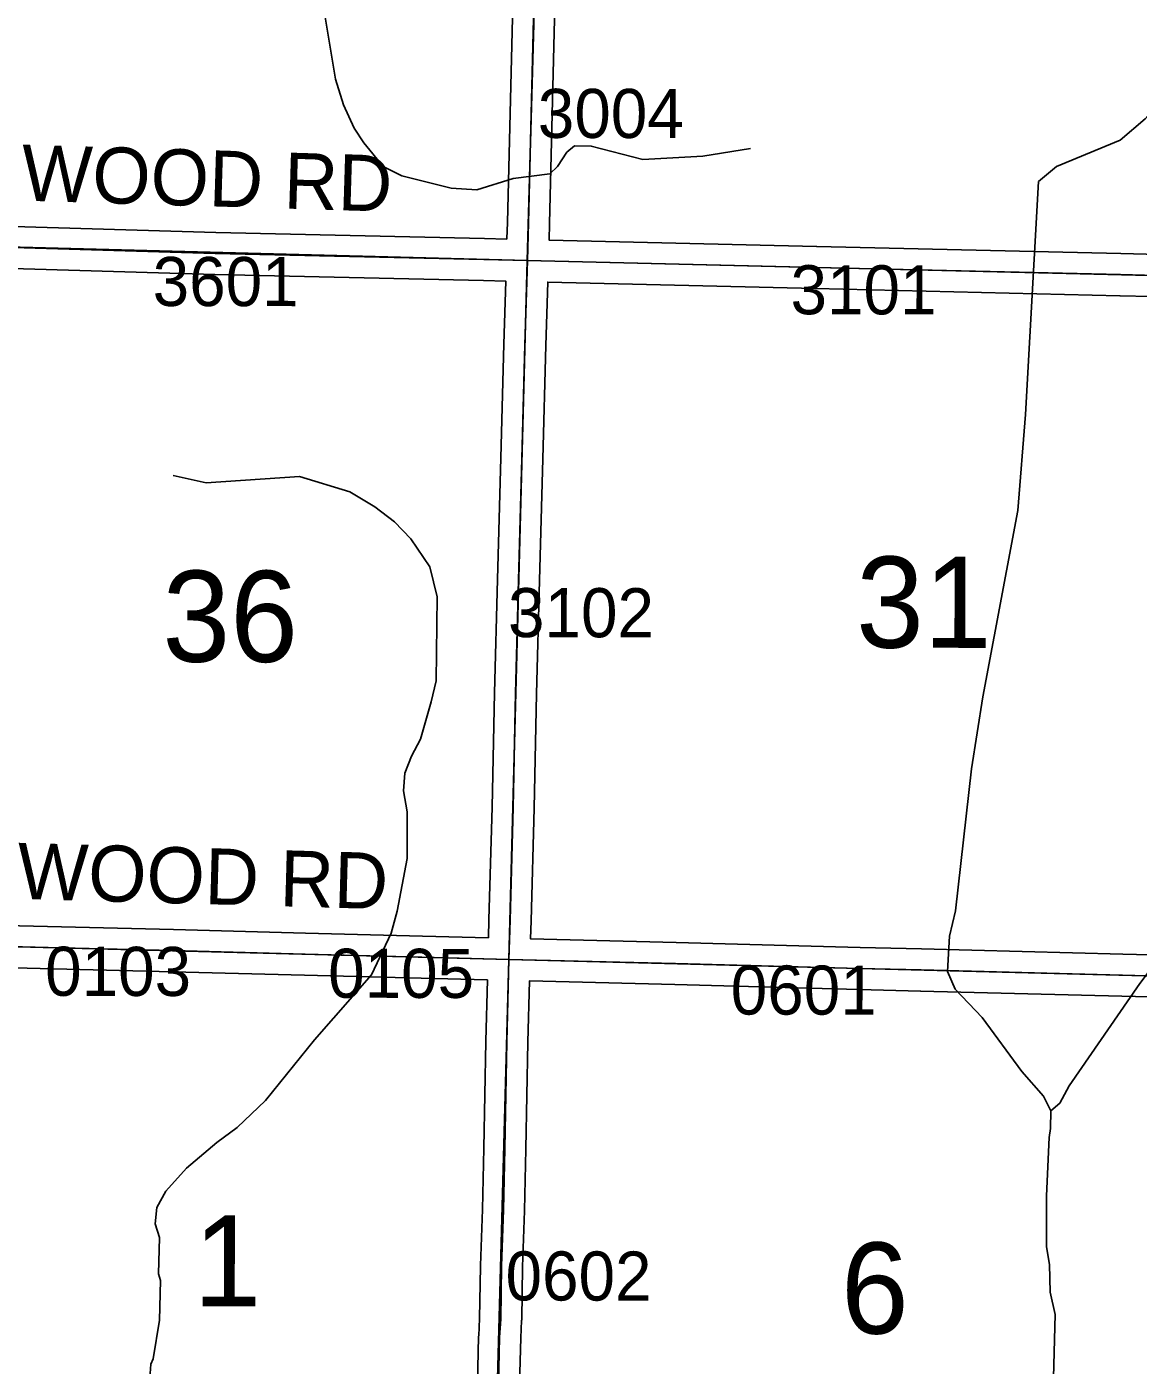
# Model space of a CAD drawing. Extents: x -132.8 to -73.3, y -60 to -26.
# Drawn here: x -104.754 to -103.169, y -51.392 to -49.483 of the extents above; entities that cross this region are included whole.
import ezdxf

# ---------------------------------------------------------------- set-up
doc = ezdxf.new("R2010")
doc.units = 0
for name, color, linetype in [('tdCoHydroRiver', 7, 'Continuous'), ('tdCoSecRdNmbr', 7, 'Continuous'), ('tdCoSecRdTxt', 7, 'Continuous'), ('tdCoSecRteBand', 7, 'Continuous'), ('tdCoSecRteCL', 7, 'Continuous'), ('tdCoSectLine', 7, 'Continuous'), ('tdCoSectNmbr', 7, 'Continuous'), ('tdCoSurfEarth', 7, 'Continuous'), ('tdCoSurfGravel', 7, 'Continuous'), ('tdCoTwpBndryShd', 7, 'Continuous')]:
    doc.layers.add(name, color=color, linetype=linetype)

msp = doc.modelspace()

# ---------------------------------------------------------------- linework, layer by layer
at = {"layer": 'tdCoHydroRiver'}
for points in [[(-104.1119, -49.7153), (-104.1487, -49.7127), (-104.2193, -49.6952), (-104.2459, -49.682), (-104.2735, -49.6482), (-104.2872, -49.6273), (-104.3022, -49.5938), (-104.3139, -49.5573), (-104.336, -49.4227)], [(-103.101, -49.5615), (-103.1395, -49.5921), (-103.1589, -49.6138), (-103.1944, -49.6445), (-103.2851, -49.6819), (-103.3109, -49.7034), (-103.3294, -50.0359), (-103.3403, -50.1729), (-103.3904, -50.4384), (-103.4063, -50.5414)], [(-103.7217, -49.6563), (-103.7898, -49.6674), (-103.8752, -49.6718), (-103.9489, -49.6528), (-103.9726, -49.6523), (-103.9838, -49.6615), (-103.9969, -49.6817), (-104.0082, -49.6925), (-104.0604, -49.6992), (-104.1119, -49.7153)], [(-104.2053, -50.5231), (-104.1927, -50.4988), (-104.1772, -50.4456), (-104.1702, -50.4158), (-104.1689, -50.2959), (-104.179, -50.2531), (-104.2064, -50.213), (-104.2295, -50.1888), (-104.2574, -50.1676), (-104.2932, -50.1462), (-104.3653, -50.124), (-104.4981, -50.1334), (-104.5452, -50.1228)], [(-104.2053, -50.5231), (-104.2147, -50.5475), (-104.2169, -50.5727), (-104.2113, -50.6028), (-104.2113, -50.669), (-104.2257, -50.7444), (-104.2343, -50.7758), (-104.2626, -50.835), (-104.3437, -50.9278), (-104.4136, -51.0144), (-104.454, -51.0529), (-104.4829, -51.0743), (-104.5264, -51.1111), (-104.5556, -51.1436), (-104.5688, -51.1669), (-104.5709, -51.1905), (-104.565, -51.2096), (-104.5663, -51.2616), (-104.5633, -51.2712), (-104.5647, -51.3279), (-104.5739, -51.3829), (-104.5772, -51.3907), (-104.5819, -51.4569)], [(-103.2935, -51.0292), (-103.304, -51.0084), (-103.3348, -50.973), (-103.3915, -50.896), (-103.43, -50.8557), (-103.4405, -50.8303), (-103.4378, -50.7798), (-103.4291, -50.7437), (-103.4063, -50.5414)], [(-102.9544, -50.5516), (-102.9855, -50.5944), (-102.9967, -50.6036), (-103.1175, -50.7823), (-103.1663, -50.8475), (-103.2674, -50.9935), (-103.2806, -51.0184), (-103.2935, -51.0292)], [(-103.2935, -51.0292), (-103.294, -51.0544), (-103.2959, -51.067), (-103.2993, -51.1505), (-103.2994, -51.2231), (-103.2952, -51.2484), (-103.2945, -51.2879), (-103.2873, -51.3196), (-103.2893, -51.4095)]]:
    msp.add_lwpolyline(points, dxfattribs=at)
at = {"layer": 'tdCoSecRteBand'}
for points in [[(-105.9882, -49.3849), (-105.9934, -49.5674), (-105.9934, -49.5675), (-105.9934, -49.5676), (-105.9993, -49.7329), (-105.7961, -49.7386), (-105.3688, -49.7502), (-105.3688, -49.7502), (-105.3687, -49.7502), (-105.311, -49.7519), (-105.3108, -49.7519), (-105.3108, -49.7517), (-105.2809, -49.7528), (-105.251, -49.7536), (-104.95, -49.7623), (-104.95, -49.7623), (-104.95, -49.7623), (-104.4845, -49.7759), (-104.1013, -49.7848), (-104.1013, -49.7848), (-104.1013, -49.7848), (-104.0691, -49.7855)], [(-104.0691, -49.7855), (-104.0691, -49.7853), (-104.0684, -49.7616), (-104.0647, -49.6058), (-104.061, -49.4505)], [(-104.001, -49.452), (-104.0047, -49.6073), (-104.0084, -49.7631), (-104.0084, -49.7632), (-104.0084, -49.7633), (-104.0091, -49.7869), (-103.6274, -49.7959), (-103.6273, -49.7959), (-103.6273, -49.7959), (-103.1933, -49.8062), (-103.1029, -49.8084)], [(-104.0955, -50.7823), (-104.0948, -50.7564), (-104.0948, -50.7564), (-104.0948, -50.7564), (-104.0904, -50.5957), (-104.0869, -50.4328), (-104.0869, -50.4327), (-104.0869, -50.4326), (-104.0825, -50.2711), (-104.078, -50.0975), (-104.078, -50.0975), (-104.078, -50.0975), (-104.0736, -49.9354), (-104.0736, -49.9354), (-104.0736, -49.9354), (-104.0709, -49.8455), (-104.1027, -49.8447), (-104.486, -49.8359), (-104.486, -49.8359), (-104.4861, -49.8359), (-104.9517, -49.8223)], [(-103.1045, -49.8683), (-103.1947, -49.8662), (-103.1947, -49.8662), (-103.6288, -49.8558), (-104.0107, -49.8469), (-104.0109, -49.8469), (-104.0136, -49.9371), (-104.018, -50.0991), (-104.0225, -50.2727), (-104.0225, -50.2727), (-104.0225, -50.2727), (-104.0269, -50.4342), (-104.0304, -50.5971), (-104.0304, -50.5972), (-104.0304, -50.5973), (-104.0348, -50.758), (-104.0355, -50.7838), (-103.828, -50.7888), (-103.828, -50.7888), (-103.828, -50.7888), (-103.5655, -50.7959), (-103.4776, -50.7982), (-103.1905, -50.8054), (-103.1905, -50.8054), (-103.1904, -50.8054), (-103.1327, -50.807)], [(-104.8847, -50.7622), (-104.5447, -50.7706), (-104.5446, -50.7706), (-104.5446, -50.7706), (-104.3564, -50.7756), (-104.1898, -50.78), (-104.0956, -50.7823), (-104.0955, -50.7823)], [(-104.1111, -51.4181), (-104.1096, -51.3511), (-104.1096, -51.3506), (-104.1095, -51.35), (-104.1081, -51.3253), (-104.1071, -51.2505), (-104.1071, -51.2502), (-104.1071, -51.2498), (-104.1042, -51.1699), (-104.1022, -51.0824), (-104.0995, -50.9301), (-104.0995, -50.9299), (-104.0995, -50.9298), (-104.0971, -50.8423), (-104.1913, -50.8399), (-104.1913, -50.8399), (-104.1913, -50.8399), (-104.358, -50.8355), (-104.5462, -50.8306), (-104.8862, -50.8222)], [(-103.1342, -50.867), (-103.1921, -50.8653), (-103.4791, -50.8582), (-103.4791, -50.8582), (-103.4791, -50.8582), (-103.5671, -50.8558), (-103.8295, -50.8488), (-104.0371, -50.8437), (-104.0371, -50.8438), (-104.0395, -50.9313), (-104.0422, -51.0835), (-104.0422, -51.0836), (-104.0422, -51.0837), (-104.0442, -51.1715), (-104.0442, -51.1717), (-104.0442, -51.1719), (-104.0471, -51.2517), (-104.0481, -51.3268), (-104.0481, -51.3275), (-104.0482, -51.3281), (-104.0496, -51.353), (-104.0511, -51.4195)]]:
    msp.add_lwpolyline(points, dxfattribs=at)
at = {"layer": 'tdCoSecRteCL'}
for points in [[(-104.04, -49.8162), (-104.0384, -49.7624), (-104.0347, -49.6066), (-104.031, -49.4512), (-104.0296, -49.4054), (-104.0256, -49.2763), (-104.0202, -49.1146), (-104.017, -48.9671), (-104.012, -48.8305), (-104.0117, -48.8204)], [(-105.2819, -49.7828), (-104.9509, -49.7923), (-104.4853, -49.8059), (-104.102, -49.8147), (-104.04, -49.8162)], [(-104.0663, -50.813), (-104.0648, -50.7572), (-104.0604, -50.5964), (-104.0569, -50.4334), (-104.0525, -50.2719), (-104.048, -50.0983), (-104.0436, -49.9363), (-104.04, -49.8162)], [(-104.04, -49.8162), (-103.6281, -49.8258), (-103.194, -49.8362), (-103.0737, -49.8391)], [(-105.0627, -50.7875), (-104.8948, -50.792), (-104.8855, -50.7922), (-104.5454, -50.8006), (-104.3572, -50.8056), (-104.1905, -50.81), (-104.0663, -50.813)], [(-104.1368, -53.7315), (-104.1326, -53.5639), (-104.1279, -53.4026), (-104.124, -53.2536), (-104.12, -53.0978), (-104.1168, -52.9666), (-104.1129, -52.8112), (-104.1107, -52.7376), (-104.108, -52.648), (-104.105, -52.4835), (-104.1015, -52.3121), (-104.0976, -52.1501), (-104.0944, -51.9878), (-104.0907, -51.8216), (-104.0907, -51.7284), (-104.085, -51.5683), (-104.0811, -51.4189), (-104.0796, -51.3518), (-104.0781, -51.3264), (-104.0771, -51.2509), (-104.0742, -51.1708), (-104.0722, -51.083), (-104.0695, -50.9306), (-104.0663, -50.813)], [(-104.0663, -50.813), (-103.8288, -50.8188), (-103.5663, -50.8259), (-103.4783, -50.8282), (-103.1913, -50.8354), (-103.1035, -50.8379)]]:
    msp.add_lwpolyline(points, dxfattribs=at)
at = {"layer": 'tdCoSectLine'}
for points in [[(-104.0404, -49.8162), (-104.0121, -48.8204)], [(-105.0356, -49.7899), (-104.0404, -49.8162)], [(-104.0667, -50.813), (-104.0404, -49.8162)], [(-104.0404, -49.8162), (-103.0741, -49.8391)], [(-105.063, -50.7875), (-104.0667, -50.813)], [(-104.0911, -51.7284), (-104.0667, -50.813)], [(-104.0667, -50.813), (-103.1038, -50.8379)]]:
    msp.add_lwpolyline(points, dxfattribs=at)
at = {"layer": 'tdCoSurfEarth'}
for points in [[(-104.0907, -51.7284), (-104.085, -51.5683), (-104.0811, -51.4189), (-104.0796, -51.3518), (-104.0781, -51.3264), (-104.0771, -51.2509), (-104.0742, -51.1708), (-104.0722, -51.083), (-104.0695, -50.9306), (-104.0663, -50.813), (-104.0648, -50.7572), (-104.0604, -50.5964), (-104.0569, -50.4334), (-104.0525, -50.2719), (-104.048, -50.0983), (-104.0436, -49.9363), (-104.04, -49.8162)], [(-104.8948, -50.792), (-104.8855, -50.7922), (-104.5454, -50.8006), (-104.3572, -50.8056)]]:
    msp.add_lwpolyline(points, dxfattribs=at)
at = {"layer": 'tdCoSurfGravel'}
for points in [[(-104.04, -49.8162), (-104.0384, -49.7624), (-104.0347, -49.6066), (-104.031, -49.4512), (-104.0296, -49.4054)], [(-106.0302, -49.7621), (-105.797, -49.7686), (-105.3696, -49.7802), (-105.2819, -49.7828), (-104.9509, -49.7923), (-104.4853, -49.8059), (-104.102, -49.8147), (-104.04, -49.8162), (-103.6281, -49.8258), (-103.194, -49.8362), (-103.0737, -49.8391)], [(-104.3572, -50.8056), (-104.1905, -50.81), (-104.0663, -50.813)], [(-104.0663, -50.813), (-103.8288, -50.8188), (-103.5663, -50.8259), (-103.4783, -50.8282), (-103.1913, -50.8354), (-103.1035, -50.8379), (-103.1035, -50.8379)]]:
    msp.add_lwpolyline(points, dxfattribs=at)
at = {"layer": 'tdCoTwpBndryShd'}
for points in [[(-104.2127, -56.7258), (-104.1847, -55.7261), (-104.1586, -54.7283), (-104.1372, -53.7315), (-104.1108, -52.7294), (-104.0911, -51.7284), (-104.0667, -50.813), (-104.0404, -49.8162), (-104.0121, -48.8204), (-103.9799, -47.8226), (-103.9402, -46.8308), (-103.9148, -45.8339), (-103.898, -44.8474), (-103.8674, -43.8493), (-103.8376, -42.8493), (-103.8104, -41.8535), (-103.7839, -40.8545), (-103.7596, -39.8587), (-103.7331, -38.8774), (-103.7022, -37.8785)], [(-120.9191, -50.3467), (-120.4215, -50.3572), (-119.924, -50.3677), (-119.4305, -50.3843), (-118.9369, -50.3941), (-117.9423, -50.429), (-116.9495, -50.4586), (-115.9494, -50.483), (-114.9961, -50.5127), (-114.0011, -50.5352), (-112.9865, -50.5642), (-112.0017, -50.5957), (-111.0051, -50.628), (-110.6406, -50.6427), (-110.0099, -50.6583), (-109.0466, -50.682), (-108.0484, -50.7057), (-107.0549, -50.7359), (-106.0586, -50.7581), (-105.063, -50.7875), (-104.0667, -50.813)]]:
    msp.add_lwpolyline(points, dxfattribs=at)

# ---------------------------------------------------------------- texts
at = {"layer": 'tdCoSecRdNmbr'}
for s, rotation, p in [('3004', 359.9216, (-104.0252, -49.6411)), ('3601', 359.9214, (-104.5746, -49.8809)), ('3101', 359.9218, (-103.6647, -49.8927)), ('3102', 359.9216, (-104.0677, -50.3533)), ('0103', 359.9211, (-104.728, -50.865)), ('0105', 359.9214, (-104.3243, -50.8678)), ('0601', 359.9218, (-103.75, -50.8917)), ('0602', 359.9216, (-104.0712, -51.2996))]:
    msp.add_text(s, height=0.07, rotation=rotation, dxfattribs=at).set_placement(p)
at = {"layer": 'tdCoSecRdTxt'}
for s, rotation, p in [('DOGWOOD RD', 358.2697, (-105.0062, -49.7232)), ('COTTONWOOD RD', 358.3891, (-105.2199, -50.714))]:
    msp.add_text(s, height=0.08, rotation=rotation, dxfattribs=at).set_placement(p)
at = {"layer": 'tdCoSectNmbr'}
for s, rotation, p in [('31', 359.9218, (-103.5712, -50.3684)), ('36', 359.9211, (-104.5607, -50.3885)), ('1', 359.9212, (-104.5165, -51.3081)), ('6', 359.9218, (-103.5928, -51.3469))]:
    msp.add_text(s, height=0.13, rotation=rotation, dxfattribs=at).set_placement(p)

doc.saveas('drawing.dxf')
